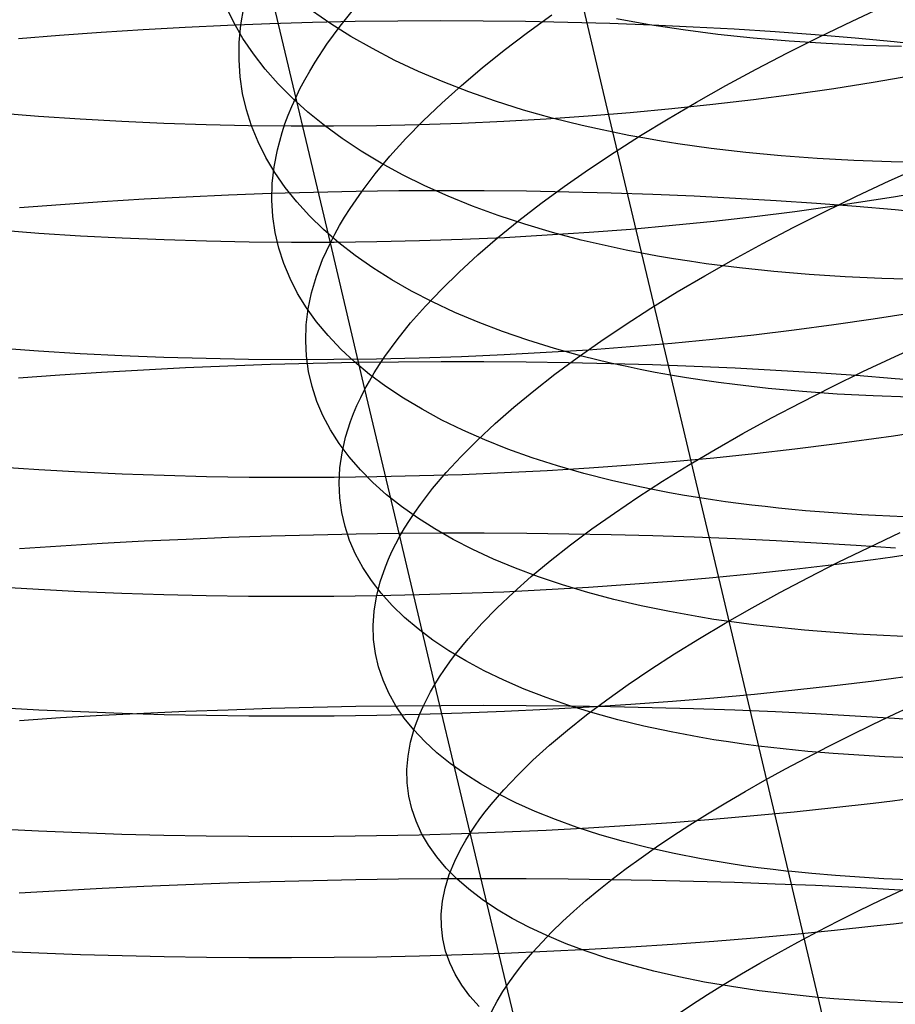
# Model space of a CAD drawing. Extents: x -383 to 1849, y -1185 to -529.
# Tile 556 of 656: x 408 to 418, y -997 to -986. Entities that reach past the tile are written whole.
import ezdxf

# ---------------------------------------------------------------- set-up
doc = ezdxf.new("R2010")
doc.units = 0
doc.layers.add('PREDEFINITO', color=7, linetype='CONTINUOUS')

msp = doc.modelspace()

# ---------------------------------------------------------------- linework, layer by layer
at = {"layer": 'PREDEFINITO'}
for p, q in [((411.589, -988.514, 487.848), (410.797, -985.177, 489.12)), ((414.769, -986.913, 503.57), (414.442, -985.535, 504.199)), ((410.476, -985.977, 495.097), (410.384, -985.79, 494.651)), ((410.558, -986.005, 490.867), (410.593, -985.802, 490.425)), ((411.702, -986.017, 486.789), (411.87, -985.807, 486.381)), ((417.602, -985.96, 479.38), (417.989, -985.78, 479.137)), ((411.593, -985.992, 499.628), (411.373, -985.84, 499.215)), ((413.861, -986.091, 483.059), (414.14, -985.889, 482.709)), ((415.075, -985.969, 504.775), (414.887, -985.934, 504.625)), ((408.948, -986.088, 673.793), (409.43, -986.057, 673.874)), ((409.43, -986.057, 673.874), (409.915, -986.03, 673.941)), ((409.915, -986.03, 673.941), (410.403, -986.007, 673.992)), ((410.403, -986.007, 673.992), (410.893, -985.988, 674.029)), ((410.582, -986.16, 495.541), (410.476, -985.977, 495.097)), ((410.539, -986.207, 491.312), (410.558, -986.005, 490.867)), ((410.893, -985.988, 674.029), (411.384, -985.974, 674.051)), ((411.384, -985.974, 674.051), (411.875, -985.963, 674.058)), ((411.55, -986.226, 487.203), (411.702, -986.017, 486.789)), ((411.826, -986.138, 500.035), (411.593, -985.992, 499.628)), ((411.875, -985.963, 674.058), (412.367, -985.956, 674.051)), ((412.367, -985.956, 674.051), (412.859, -985.954, 674.029)), ((412.859, -985.954, 674.029), (413.35, -985.956, 673.992)), ((413.35, -985.956, 673.992), (413.839, -985.961, 673.941)), ((413.839, -985.961, 673.941), (414.326, -985.971, 673.875)), ((414.326, -985.971, 673.875), (414.811, -985.985, 673.794)), ((414.811, -985.985, 673.794), (415.293, -986.003, 673.699)), ((415.266, -986.002, 504.923), (415.075, -985.969, 504.775)), ((415.655, -986.061, 505.211), (415.266, -986.002, 504.923)), ((415.293, -986.003, 673.699), (415.771, -986.025, 673.59)), ((416.054, -986.113, 505.487), (415.655, -986.061, 505.211)), ((415.771, -986.025, 673.59), (416.245, -986.051, 673.466)), ((416.245, -986.051, 673.466), (416.714, -986.081, 673.328)), ((417.225, -986.142, 479.636), (417.602, -985.96, 479.38)), ((407.994, -986.162, 673.586), (408.469, -986.123, 673.697)), ((408.469, -986.123, 673.697), (408.948, -986.088, 673.793)), ((410.703, -986.339, 495.984), (410.582, -986.16, 495.541)), ((412.073, -986.278, 500.436), (411.826, -986.138, 500.035)), ((413.594, -986.295, 483.417), (413.861, -986.091, 483.059)), ((416.462, -986.156, 505.752), (416.054, -986.113, 505.487)), ((416.878, -986.192, 506.006), (416.462, -986.156, 505.752)), ((416.714, -986.081, 673.328), (417.178, -986.116, 673.175)), ((416.856, -986.327, 479.904), (417.225, -986.142, 479.636)), ((417.178, -986.116, 673.175), (417.636, -986.154, 673.008)), ((417.636, -986.154, 673.008), (418.088, -986.197, 672.826)), ((410.536, -986.405, 491.759), (410.539, -986.207, 491.312)), ((411.414, -986.433, 487.623), (411.55, -986.226, 487.203)), ((412.332, -986.413, 500.83), (412.073, -986.278, 500.436)), ((417.302, -986.22, 506.248), (416.878, -986.192, 506.006)), ((417.734, -986.24, 506.478), (417.302, -986.22, 506.248)), ((418.173, -986.253, 506.696), (417.734, -986.24, 506.478)), ((418.088, -986.197, 672.826), (418.533, -986.243, 672.631)), ((410.838, -986.514, 496.424), (410.703, -986.339, 495.984)), ((413.34, -986.499, 483.784), (413.594, -986.295, 483.417)), ((416.497, -986.513, 480.184), (416.856, -986.327, 479.904)), ((410.549, -986.601, 492.208), (410.536, -986.405, 491.759)), ((410.988, -986.684, 496.862), (410.838, -986.514, 496.424)), ((411.351, -986.536, 487.835), (411.414, -986.433, 487.623)), ((412.604, -986.541, 501.217), (412.332, -986.413, 500.83)), ((413.099, -986.703, 484.16), (413.34, -986.499, 483.784)), ((416.148, -986.702, 480.476), (416.497, -986.513, 480.184)), ((410.578, -986.794, 492.657), (410.549, -986.601, 492.208)), ((411.293, -986.639, 488.048), (411.351, -986.536, 487.835)), ((412.888, -986.662, 501.597), (412.604, -986.541, 501.217)), ((418.068, -986.63, 643.81), (417.844, -986.668, 643.722)), ((418.29, -986.591, 643.901), (418.068, -986.63, 643.81)), ((411.151, -986.849, 497.296), (410.988, -986.684, 496.862)), ((411.19, -986.844, 488.478), (411.239, -986.742, 488.263)), ((411.239, -986.742, 488.263), (411.293, -986.639, 488.048)), ((412.872, -986.907, 484.543), (413.099, -986.703, 484.16)), ((413.185, -986.776, 501.968), (412.888, -986.662, 501.597)), ((415.81, -986.893, 480.778), (416.148, -986.702, 480.476)), ((417.391, -986.74, 643.557), (416.932, -986.807, 643.407)), ((417.844, -986.668, 643.722), (417.391, -986.74, 643.557)), ((410.622, -986.983, 493.108), (410.578, -986.794, 492.657)), ((411.144, -986.945, 488.695), (411.19, -986.844, 488.478)), ((411.329, -987.01, 497.727), (411.151, -986.849, 497.296)), ((413.494, -986.884, 502.331), (413.185, -986.776, 501.968)), ((416.932, -986.807, 643.407), (416.467, -986.868, 643.271)), ((411.103, -987.046, 488.913), (411.144, -986.945, 488.695)), ((412.659, -987.111, 484.934), (412.872, -986.907, 484.543)), ((413.815, -986.985, 502.685), (413.494, -986.884, 502.331)), ((415.099, -988.302, 502.969), (414.769, -986.913, 503.57)), ((415.482, -987.085, 481.092), (415.81, -986.893, 480.778)), ((415.997, -986.923, 643.15), (415.523, -986.973, 643.043)), ((416.467, -986.868, 643.271), (415.997, -986.923, 643.15)), ((408.226, -987.058, 643.162), (407.753, -987.02, 643.283)), ((408.704, -987.091, 643.055), (408.226, -987.058, 643.162)), ((410.681, -987.169, 493.558), (410.622, -986.983, 493.108)), ((411.066, -987.146, 489.132), (411.103, -987.046, 488.913)), ((411.52, -987.165, 498.153), (411.329, -987.01, 497.727)), ((414.147, -987.078, 503.03), (413.815, -986.985, 502.685)), ((414.562, -987.056, 642.873), (414.077, -987.09, 642.81)), ((414.318, -987.121, 503.198), (414.147, -987.078, 503.03)), ((415.044, -987.017, 642.951), (414.562, -987.056, 642.873)), ((415.523, -986.973, 643.043), (415.044, -987.017, 642.951)), ((415.165, -987.279, 481.415), (415.482, -987.085, 481.092)), ((409.185, -987.119, 642.962), (408.704, -987.091, 643.055)), ((409.67, -987.141, 642.883), (409.185, -987.119, 642.962)), ((410.157, -987.157, 642.818), (409.67, -987.141, 642.883)), ((410.646, -987.168, 642.768), (410.157, -987.157, 642.818)), ((411.136, -987.173, 642.731), (410.646, -987.168, 642.768)), ((410.756, -987.352, 494.008), (410.681, -987.169, 493.558)), ((411.033, -987.246, 489.352), (411.066, -987.146, 489.132)), ((411.627, -987.173, 642.709), (411.136, -987.173, 642.731)), ((411.725, -987.315, 498.575), (411.52, -987.165, 498.153)), ((412.119, -987.167, 642.7), (411.627, -987.173, 642.709)), ((412.61, -987.156, 642.706), (412.119, -987.167, 642.7)), ((412.46, -987.314, 485.331), (412.659, -987.111, 484.934)), ((413.1, -987.139, 642.727), (412.61, -987.156, 642.706)), ((413.59, -987.117, 642.761), (413.1, -987.139, 642.727)), ((414.077, -987.09, 642.81), (413.59, -987.117, 642.761)), ((414.492, -987.163, 503.364), (414.318, -987.121, 503.198)), ((414.668, -987.203, 503.527), (414.492, -987.163, 503.364)), ((410.979, -987.444, 489.794), (411.033, -987.246, 489.352)), ((414.847, -987.241, 503.688), (414.668, -987.203, 503.527)), ((415.029, -987.277, 503.846), (414.847, -987.241, 503.688)), ((414.86, -987.474, 481.749), (415.165, -987.279, 481.415)), ((415.214, -987.311, 504.001), (415.029, -987.277, 503.846)), ((415.402, -987.343, 504.153), (415.214, -987.311, 504.001)), ((410.845, -987.531, 494.458), (410.756, -987.352, 494.008)), ((411.943, -987.46, 498.991), (411.725, -987.315, 498.575)), ((412.276, -987.517, 485.736), (412.46, -987.314, 485.331)), ((415.592, -987.373, 504.303), (415.402, -987.343, 504.153)), ((415.979, -987.427, 504.593), (415.592, -987.373, 504.303)), ((410.95, -987.705, 494.906), (410.845, -987.531, 494.458)), ((410.942, -987.64, 490.24), (410.979, -987.444, 489.794)), ((412.174, -987.598, 499.402), (411.943, -987.46, 498.991)), ((412.107, -987.719, 486.147), (412.276, -987.517, 485.736)), ((414.566, -987.67, 482.092), (414.86, -987.474, 481.749)), ((416.377, -987.474, 504.873), (415.979, -987.427, 504.593)), ((416.784, -987.513, 505.14), (416.377, -987.474, 504.873)), ((417.199, -987.544, 505.396), (416.784, -987.513, 505.14)), ((410.92, -987.833, 490.688), (410.942, -987.64, 490.24)), ((412.419, -987.731, 499.806), (412.174, -987.598, 499.402)), ((417.622, -987.567, 505.641), (417.199, -987.544, 505.396)), ((418.053, -987.583, 505.873), (417.622, -987.567, 505.641)), ((418.031, -987.802, 478.771), (418.419, -987.627, 478.526)), ((418.491, -987.591, 506.093), (418.053, -987.583, 505.873)), ((411.069, -987.876, 495.352), (410.95, -987.705, 494.906)), ((411.954, -987.92, 486.564), (412.107, -987.719, 486.147)), ((412.676, -987.859, 500.204), (412.419, -987.731, 499.806)), ((414.285, -987.866, 482.444), (414.566, -987.67, 482.092)), ((410.915, -988.024, 491.138), (410.92, -987.833, 490.688)), ((411.202, -988.042, 495.796), (411.069, -987.876, 495.352)), ((412.946, -987.979, 500.595), (412.676, -987.859, 500.204)), ((414.016, -988.063, 482.806), (414.285, -987.866, 482.444)), ((417.653, -987.979, 479.028), (418.031, -987.802, 478.771)), ((409.442, -988.01, 674.458), (409.927, -987.985, 674.524)), ((409.927, -987.985, 674.524), (410.415, -987.963, 674.576)), ((410.415, -987.963, 674.576), (410.905, -987.945, 674.613)), ((410.905, -987.945, 674.613), (411.396, -987.931, 674.634)), ((411.396, -987.931, 674.634), (411.888, -987.921, 674.641)), ((411.816, -988.119, 486.987), (411.954, -987.92, 486.564)), ((411.888, -987.921, 674.641), (412.38, -987.914, 674.634)), ((412.38, -987.914, 674.634), (412.871, -987.911, 674.611)), ((412.871, -987.911, 674.611), (413.362, -987.913, 674.574)), ((413.229, -988.094, 500.978), (412.946, -987.979, 500.595)), ((413.362, -987.913, 674.574), (413.851, -987.917, 674.522)), ((413.851, -987.917, 674.522), (414.339, -987.926, 674.455)), ((414.339, -987.926, 674.455), (414.824, -987.939, 674.374)), ((414.824, -987.939, 674.374), (415.305, -987.955, 674.278)), ((415.305, -987.955, 674.278), (415.784, -987.975, 674.168)), ((415.784, -987.975, 674.168), (416.257, -987.999, 674.043)), ((417.283, -988.159, 479.297), (417.653, -987.979, 479.028)), ((418.078, -987.989, 644.391), (417.854, -988.025, 644.302)), ((418.301, -987.951, 644.483), (418.078, -987.989, 644.391)), ((408.005, -988.109, 674.169), (408.48, -988.073, 674.28)), ((408.48, -988.073, 674.28), (408.959, -988.039, 674.376)), ((408.959, -988.039, 674.376), (409.442, -988.01, 674.458)), ((410.926, -988.211, 491.59), (410.915, -988.024, 491.138)), ((411.349, -988.204, 496.237), (411.202, -988.042, 495.796)), ((413.524, -988.201, 501.353), (413.229, -988.094, 500.978)), ((413.76, -988.26, 483.176), (414.016, -988.063, 482.806)), ((416.257, -987.999, 674.043), (416.727, -988.026, 673.904)), ((416.727, -988.026, 673.904), (417.191, -988.058, 673.75)), ((417.401, -988.094, 644.136), (416.942, -988.158, 643.984)), ((417.191, -988.058, 673.75), (417.649, -988.093, 673.582)), ((417.854, -988.025, 644.302), (417.401, -988.094, 644.136)), ((417.649, -988.093, 673.582), (418.1, -988.132, 673.4)), ((410.953, -988.395, 492.043), (410.926, -988.211, 491.59)), ((411.511, -988.361, 496.675), (411.349, -988.204, 496.237)), ((411.694, -988.317, 487.415), (411.753, -988.218, 487.2)), ((411.753, -988.218, 487.2), (411.816, -988.119, 486.987)), ((413.831, -988.302, 501.719), (413.524, -988.201, 501.353)), ((416.477, -988.216, 643.847), (416.007, -988.269, 643.725)), ((416.942, -988.158, 643.984), (416.477, -988.216, 643.847)), ((416.924, -988.34, 479.579), (417.283, -988.159, 479.297)), ((418.1, -988.132, 673.4), (418.545, -988.175, 673.203)), ((411.639, -988.416, 487.631), (411.694, -988.317, 487.415)), ((413.517, -988.458, 483.554), (413.76, -988.26, 483.176)), ((414.15, -988.396, 502.077), (413.831, -988.302, 501.719)), ((415.532, -988.317, 643.617), (415.053, -988.36, 643.524)), ((415.431, -989.702, 502.395), (415.099, -988.302, 502.969)), ((416.007, -988.269, 643.725), (415.532, -988.317, 643.617)), ((408.23, -988.406, 643.731), (407.756, -988.37, 643.853)), ((408.709, -988.437, 643.624), (408.23, -988.406, 643.731)), ((409.19, -988.462, 643.53), (408.709, -988.437, 643.624)), ((410.995, -988.577, 492.496), (410.953, -988.395, 492.043)), ((411.687, -988.514, 497.109), (411.511, -988.361, 496.675)), ((411.589, -988.514, 487.848), (411.639, -988.416, 487.631)), ((414.086, -988.429, 643.381), (413.598, -988.456, 643.331)), ((414.571, -988.397, 643.445), (414.086, -988.429, 643.381)), ((414.481, -988.483, 502.424), (414.15, -988.396, 502.077)), ((415.053, -988.36, 643.524), (414.571, -988.397, 643.445)), ((416.574, -988.524, 479.871), (416.924, -988.34, 479.579)), ((409.675, -988.482, 643.451), (409.19, -988.462, 643.53)), ((410.162, -988.497, 643.386), (409.675, -988.482, 643.451)), ((410.652, -988.507, 643.335), (410.162, -988.497, 643.386)), ((411.142, -988.512, 643.299), (410.652, -988.507, 643.335)), ((411.634, -988.511, 643.277), (411.142, -988.512, 643.299)), ((411.543, -988.611, 488.067), (411.589, -988.514, 487.848)), ((411.987, -990.202, 487.27), (411.589, -988.514, 487.848)), ((412.126, -988.505, 643.269), (411.634, -988.511, 643.277)), ((411.876, -988.661, 497.539), (411.687, -988.514, 497.109)), ((412.618, -988.494, 643.275), (412.126, -988.505, 643.269)), ((413.108, -988.478, 643.296), (412.618, -988.494, 643.275)), ((413.598, -988.456, 643.331), (413.108, -988.478, 643.296)), ((413.288, -988.655, 483.94), (413.517, -988.458, 483.554)), ((414.651, -988.524, 502.594), (414.481, -988.483, 502.424)), ((414.824, -988.563, 502.762), (414.651, -988.524, 502.594)), ((416.235, -988.708, 480.175), (416.574, -988.524, 479.871)), ((411.052, -988.754, 492.95), (410.995, -988.577, 492.496)), ((411.5, -988.708, 488.286), (411.543, -988.611, 488.067)), ((412.079, -988.803, 497.964), (411.876, -988.661, 497.539)), ((413.073, -988.852, 484.334), (413.288, -988.655, 483.94)), ((415, -988.6, 502.926), (414.824, -988.563, 502.762)), ((415.178, -988.635, 503.089), (415, -988.6, 502.926)), ((415.359, -988.668, 503.248), (415.178, -988.635, 503.089)), ((415.543, -988.699, 503.404), (415.359, -988.668, 503.248)), ((411.124, -988.928, 493.404), (411.052, -988.754, 492.95)), ((411.462, -988.804, 488.507), (411.5, -988.708, 488.286)), ((415.73, -988.728, 503.558), (415.543, -988.699, 503.404)), ((415.92, -988.756, 503.709), (415.73, -988.728, 503.558)), ((415.906, -988.895, 480.49), (416.235, -988.708, 480.175)), ((416.306, -988.804, 504.002), (415.92, -988.756, 503.709)), ((411.373, -989.09, 489.174), (411.429, -988.9, 488.728)), ((411.429, -988.9, 488.728), (411.462, -988.804, 488.507)), ((412.296, -988.94, 498.384), (412.079, -988.803, 497.964)), ((412.872, -989.048, 484.735), (413.073, -988.852, 484.334)), ((415.588, -989.082, 480.815), (415.906, -988.895, 480.49)), ((416.702, -988.846, 504.284), (416.306, -988.804, 504.002)), ((417.108, -988.88, 504.554), (416.702, -988.846, 504.284)), ((417.522, -988.906, 504.813), (417.108, -988.88, 504.554)), ((411.212, -989.099, 493.856), (411.124, -988.928, 493.404)), ((412.525, -989.072, 498.798), (412.296, -988.94, 498.384)), ((417.944, -988.925, 505.059), (417.522, -988.906, 504.813)), ((418.373, -988.937, 505.294), (417.944, -988.925, 505.059)), ((411.314, -989.265, 494.308), (411.212, -989.099, 493.856)), ((411.334, -989.277, 489.623), (411.373, -989.09, 489.174)), ((412.768, -989.197, 499.206), (412.525, -989.072, 498.798)), ((412.685, -989.244, 485.143), (412.872, -989.048, 484.735)), ((415.282, -989.27, 481.151), (415.588, -989.082, 480.815)), ((413.023, -989.317, 499.608), (412.768, -989.197, 499.206)), ((411.311, -989.462, 490.075), (411.334, -989.277, 489.623)), ((411.431, -989.427, 494.757), (411.314, -989.265, 494.308)), ((412.514, -989.438, 485.557), (412.685, -989.244, 485.143)), ((413.292, -989.43, 500.002), (413.023, -989.317, 499.608)), ((414.987, -989.46, 481.496), (415.282, -989.27, 481.151)), ((418.291, -989.326, 645.03), (418.069, -989.362, 644.936)), ((411.305, -989.644, 490.528), (411.311, -989.462, 490.075)), ((411.563, -989.585, 495.204), (411.431, -989.427, 494.757)), ((412.358, -989.632, 485.977), (412.514, -989.438, 485.557)), ((413.573, -989.538, 500.388), (413.292, -989.43, 500.002)), ((414.705, -989.649, 481.85), (414.987, -989.46, 481.496)), ((417.392, -989.462, 644.68), (416.933, -989.522, 644.527)), ((417.845, -989.396, 644.847), (417.392, -989.462, 644.68)), ((418.069, -989.362, 644.936), (417.845, -989.396, 644.847)), ((413.866, -989.638, 500.766), (413.573, -989.538, 500.388)), ((416.468, -989.578, 644.389), (415.998, -989.629, 644.266)), ((416.933, -989.522, 644.527), (416.468, -989.578, 644.389)), ((411.314, -989.823, 490.984), (411.305, -989.644, 490.528)), ((411.709, -989.739, 495.649), (411.563, -989.585, 495.204)), ((412.218, -989.824, 486.403), (412.358, -989.632, 485.977)), ((414.171, -989.733, 501.135), (413.866, -989.638, 500.766)), ((414.435, -989.84, 482.214), (414.705, -989.649, 481.85)), ((415.524, -989.674, 644.157), (415.045, -989.715, 644.063)), ((415.998, -989.629, 644.266), (415.524, -989.674, 644.157)), ((418.099, -989.824, 478.463), (418.479, -989.652, 478.203)), ((408.227, -989.764, 644.272), (407.753, -989.731, 644.394)), ((408.705, -989.793, 644.164), (408.227, -989.764, 644.272)), ((409.186, -989.817, 644.07), (408.705, -989.793, 644.164)), ((411.868, -989.888, 496.09), (411.709, -989.739, 495.649)), ((413.591, -989.807, 643.869), (413.101, -989.828, 643.834)), ((414.078, -989.781, 643.919), (413.591, -989.807, 643.869)), ((414.563, -989.751, 643.984), (414.078, -989.781, 643.919)), ((414.489, -989.82, 501.496), (414.171, -989.733, 501.135)), ((415.045, -989.715, 644.063), (414.563, -989.751, 643.984)), ((415.766, -991.112, 501.849), (415.431, -989.702, 502.395)), ((409.671, -989.835, 643.99), (409.186, -989.817, 644.07)), ((410.157, -989.849, 643.925), (409.671, -989.835, 643.99)), ((410.646, -989.858, 643.874), (410.157, -989.849, 643.925)), ((410.408, -989.933, 675.115), (410.898, -989.915, 675.152)), ((411.137, -989.862, 643.837), (410.646, -989.858, 643.874)), ((410.898, -989.915, 675.152), (411.39, -989.902, 675.174)), ((411.628, -989.861, 643.815), (411.137, -989.862, 643.837)), ((411.338, -989.999, 491.44), (411.314, -989.823, 490.984)), ((411.39, -989.902, 675.174), (411.882, -989.892, 675.182)), ((412.119, -989.855, 643.807), (411.628, -989.861, 643.815)), ((412.042, -990.032, 496.527), (411.868, -989.888, 496.09)), ((411.882, -989.892, 675.182), (412.374, -989.885, 675.174)), ((412.094, -990.014, 486.834), (412.154, -989.919, 486.618)), ((412.611, -989.844, 643.813), (412.119, -989.855, 643.807)), ((412.154, -989.919, 486.618), (412.218, -989.824, 486.403)), ((412.374, -989.885, 675.174), (412.866, -989.882, 675.152)), ((413.101, -989.828, 643.834), (412.611, -989.844, 643.813)), ((412.866, -989.882, 675.152), (413.357, -989.882, 675.115)), ((413.357, -989.882, 675.115), (413.847, -989.886, 675.063)), ((413.847, -989.886, 675.063), (414.335, -989.893, 674.996)), ((414.178, -990.03, 482.586), (414.435, -989.84, 482.214)), ((414.335, -989.893, 674.996), (414.82, -989.904, 674.915)), ((414.818, -989.901, 501.846), (414.489, -989.82, 501.496)), ((414.987, -989.938, 502.018), (414.818, -989.901, 501.846)), ((414.82, -989.904, 674.915), (415.302, -989.918, 674.819)), ((415.302, -989.918, 674.819), (415.781, -989.936, 674.709)), ((417.728, -989.999, 478.734), (418.099, -989.824, 478.463)), ((408.472, -990.036, 674.817), (408.951, -990.005, 674.914)), ((408.951, -990.005, 674.914), (409.434, -989.978, 674.996)), ((409.434, -989.978, 674.996), (409.92, -989.953, 675.063)), ((409.92, -989.953, 675.063), (410.408, -989.933, 675.115)), ((411.378, -990.172, 491.898), (411.338, -989.999, 491.44)), ((412.039, -990.108, 487.052), (412.094, -990.014, 486.834)), ((412.23, -990.171, 496.96), (412.042, -990.032, 496.527)), ((413.934, -990.22, 482.966), (414.178, -990.03, 482.586)), ((415.159, -989.974, 502.187), (414.987, -989.938, 502.018)), ((415.333, -990.008, 502.353), (415.159, -989.974, 502.187)), ((415.511, -990.04, 502.517), (415.333, -990.008, 502.353)), ((415.781, -989.936, 674.709), (416.255, -989.957, 674.584)), ((416.255, -989.957, 674.584), (416.725, -989.982, 674.444)), ((416.725, -989.982, 674.444), (417.189, -990.01, 674.29)), ((417.189, -990.01, 674.29), (417.648, -990.042, 674.122)), ((417.367, -990.176, 479.018), (417.728, -989.999, 478.734)), ((407.996, -990.071, 674.705), (408.472, -990.036, 674.817)), ((411.987, -990.202, 487.27), (412.039, -990.108, 487.052)), ((415.692, -990.07, 502.677), (415.511, -990.04, 502.517)), ((415.875, -990.098, 502.835), (415.692, -990.07, 502.677)), ((416.061, -990.125, 502.99), (415.875, -990.098, 502.835)), ((416.249, -990.149, 503.143), (416.061, -990.125, 502.99)), ((417.648, -990.042, 674.122), (418.1, -990.077, 673.939)), ((418.1, -990.077, 673.939), (418.545, -990.116, 673.742)), ((411.434, -990.342, 492.355), (411.378, -990.172, 491.898)), ((411.94, -990.296, 487.49), (411.987, -990.202, 487.27)), ((412.391, -991.894, 486.706), (411.987, -990.202, 487.27)), ((412.431, -990.305, 497.388), (412.23, -990.171, 496.96)), ((413.703, -990.41, 483.355), (413.934, -990.22, 482.966)), ((416.634, -990.193, 503.439), (416.249, -990.149, 503.143)), ((417.029, -990.229, 503.723), (416.634, -990.193, 503.439)), ((417.015, -990.354, 479.313), (417.367, -990.176, 479.018)), ((417.432, -990.258, 503.996), (417.029, -990.229, 503.723)), ((417.845, -990.28, 504.257), (417.432, -990.258, 503.996)), ((411.504, -990.507, 492.812), (411.434, -990.342, 492.355)), ((411.896, -990.389, 487.711), (411.94, -990.296, 487.49)), ((412.646, -990.434, 497.811), (412.431, -990.305, 497.388)), ((416.674, -990.533, 479.619), (417.015, -990.354, 479.313)), ((418.265, -990.294, 504.506), (417.845, -990.28, 504.257)), ((411.822, -990.573, 488.157), (411.857, -990.481, 487.933)), ((411.857, -990.481, 487.933), (411.896, -990.389, 487.711)), ((412.874, -990.558, 498.228), (412.646, -990.434, 497.811)), ((413.487, -990.599, 483.751), (413.703, -990.41, 483.355)), ((411.59, -990.669, 493.269), (411.504, -990.507, 492.812)), ((411.765, -990.754, 488.605), (411.822, -990.573, 488.157)), ((413.115, -990.675, 498.639), (412.874, -990.558, 498.228)), ((413.285, -990.788, 484.154), (413.487, -990.599, 483.751)), ((416.343, -990.714, 479.937), (416.674, -990.533, 479.619)), ((411.69, -990.828, 493.724), (411.59, -990.669, 493.269)), ((413.369, -990.787, 499.043), (413.115, -990.675, 498.639)), ((416.024, -990.896, 480.264), (416.343, -990.714, 479.937)), ((418.3, -990.708, 645.557), (418.078, -990.742, 645.463)), ((411.805, -990.982, 494.177), (411.69, -990.828, 493.724)), ((411.724, -990.934, 489.057), (411.765, -990.754, 488.605)), ((413.097, -990.976, 484.564), (413.285, -990.788, 484.154)), ((413.636, -990.893, 499.439), (413.369, -990.787, 499.043)), ((417.854, -990.775, 645.373), (417.401, -990.837, 645.204)), ((418.078, -990.742, 645.463), (417.854, -990.775, 645.373)), ((411.699, -991.11, 489.512), (411.724, -990.934, 489.057)), ((413.915, -990.993, 499.828), (413.636, -990.893, 499.439)), ((415.715, -991.078, 480.602), (416.024, -990.896, 480.264)), ((416.942, -990.894, 645.05), (416.477, -990.947, 644.911)), ((417.401, -990.837, 645.204), (416.942, -990.894, 645.05)), ((411.935, -991.132, 494.628), (411.805, -990.982, 494.177)), ((412.925, -991.163, 484.981), (413.097, -990.976, 484.564)), ((414.207, -991.087, 500.209), (413.915, -990.993, 499.828)), ((415.532, -991.039, 644.678), (415.053, -991.078, 644.583)), ((416.007, -990.995, 644.787), (415.532, -991.039, 644.678)), ((416.477, -990.947, 644.911), (416.007, -990.995, 644.787)), ((408.23, -991.132, 644.788), (407.756, -991.101, 644.911)), ((408.708, -991.159, 644.68), (408.23, -991.132, 644.788)), ((409.19, -991.18, 644.585), (408.708, -991.159, 644.68)), ((411.69, -991.284, 489.969), (411.699, -991.11, 489.512)), ((412.078, -991.277, 495.076), (411.935, -991.132, 494.628)), ((412.767, -991.348, 485.404), (412.925, -991.163, 484.981)), ((413.598, -991.166, 644.387), (413.108, -991.187, 644.351)), ((414.086, -991.142, 644.438), (413.598, -991.166, 644.387)), ((414.571, -991.112, 644.503), (414.086, -991.142, 644.438)), ((414.511, -991.174, 500.581), (414.207, -991.087, 500.209)), ((415.053, -991.078, 644.583), (414.571, -991.112, 644.503)), ((415.419, -991.262, 480.95), (415.715, -991.078, 480.602)), ((416.103, -992.532, 501.33), (415.766, -991.112, 501.849)), ((409.675, -991.198, 644.506), (409.19, -991.18, 644.585)), ((410.162, -991.21, 644.44), (409.675, -991.198, 644.506)), ((410.652, -991.218, 644.389), (410.162, -991.21, 644.44)), ((411.142, -991.221, 644.352), (410.652, -991.218, 644.389)), ((411.634, -991.219, 644.33), (411.142, -991.221, 644.352)), ((412.126, -991.213, 644.323), (411.634, -991.219, 644.33)), ((412.236, -991.418, 495.521), (412.078, -991.277, 495.076)), ((412.617, -991.202, 644.329), (412.126, -991.213, 644.323)), ((413.108, -991.187, 644.351), (412.617, -991.202, 644.329)), ((414.828, -991.255, 500.944), (414.511, -991.174, 500.581)), ((415.156, -991.328, 501.297), (414.828, -991.255, 500.944)), ((415.134, -991.445, 481.307), (415.419, -991.262, 480.95)), ((411.697, -991.454, 490.427), (411.69, -991.284, 489.969)), ((412.626, -991.532, 485.832), (412.767, -991.348, 485.404)), ((415.324, -991.363, 501.47), (415.156, -991.328, 501.297)), ((415.496, -991.395, 501.64), (415.324, -991.363, 501.47)), ((415.67, -991.426, 501.807), (415.496, -991.395, 501.64)), ((411.72, -991.622, 490.887), (411.697, -991.454, 490.427)), ((412.408, -991.554, 495.962), (412.236, -991.418, 495.521)), ((414.862, -991.629, 481.673), (415.134, -991.445, 481.307)), ((415.847, -991.455, 501.972), (415.67, -991.426, 501.807)), ((411.758, -991.786, 491.347), (411.72, -991.622, 490.887)), ((412.594, -991.686, 496.398), (412.408, -991.554, 495.962)), ((412.5, -991.714, 486.266), (412.561, -991.623, 486.049)), ((412.561, -991.623, 486.049), (412.626, -991.532, 485.832)), ((412.444, -991.805, 486.485), (412.5, -991.714, 486.266)), ((412.793, -991.812, 496.83), (412.594, -991.686, 496.398)), ((414.603, -991.812, 482.048), (414.862, -991.629, 481.673)), ((411.811, -991.947, 491.808), (411.758, -991.786, 491.347)), ((412.391, -991.894, 486.706), (412.444, -991.805, 486.485)), ((413.006, -991.933, 497.257), (412.793, -991.812, 496.83)), ((414.357, -991.996, 482.431), (414.603, -991.812, 482.048)), ((408.96, -991.977, 675.424), (409.442, -991.951, 675.506)), ((409.442, -991.951, 675.506), (409.928, -991.929, 675.574)), ((409.928, -991.929, 675.574), (410.416, -991.909, 675.626)), ((410.416, -991.909, 675.626), (410.905, -991.892, 675.663)), ((410.905, -991.892, 675.663), (411.396, -991.879, 675.686)), ((411.396, -991.879, 675.686), (411.888, -991.869, 675.693)), ((411.88, -992.104, 492.268), (411.811, -991.947, 491.808)), ((411.888, -991.869, 675.693), (412.38, -991.862, 675.685)), ((412.343, -991.984, 486.927), (412.391, -991.894, 486.706)), ((412.38, -991.862, 675.685), (412.872, -991.859, 675.663)), ((412.793, -993.603, 486.195), (412.391, -991.894, 486.706)), ((412.872, -991.859, 675.663), (413.363, -991.858, 675.626)), ((413.232, -992.049, 497.677), (413.006, -991.933, 497.257)), ((413.363, -991.858, 675.626), (413.852, -991.861, 675.574)), ((413.852, -991.861, 675.574), (414.339, -991.867, 675.507)), ((414.339, -991.867, 675.507), (414.824, -991.877, 675.425)), ((414.824, -991.877, 675.425), (415.306, -991.889, 675.329)), ((415.306, -991.889, 675.329), (415.784, -991.905, 675.218)), ((415.784, -991.905, 675.218), (416.258, -991.924, 675.092)), ((416.258, -991.924, 675.092), (416.727, -991.946, 674.952)), ((416.727, -991.946, 674.952), (417.191, -991.971, 674.797)), ((417.796, -992.025, 478.488), (418.158, -991.853, 478.203)), ((408.006, -992.039, 675.213), (408.481, -992.007, 675.326)), ((408.481, -992.007, 675.326), (408.96, -991.977, 675.424)), ((412.259, -992.161, 487.373), (412.299, -992.073, 487.15)), ((412.299, -992.073, 487.15), (412.343, -991.984, 486.927)), ((413.471, -992.16, 498.092), (413.232, -992.049, 497.677)), ((414.124, -992.179, 482.822), (414.357, -991.996, 482.431)), ((417.191, -991.971, 674.797), (417.649, -992, 674.628)), ((417.443, -992.197, 478.785), (417.796, -992.025, 478.488)), ((417.649, -992, 674.628), (418.101, -992.031, 674.444)), ((411.963, -992.258, 492.727), (411.88, -992.104, 492.268)), ((412.223, -992.248, 487.598), (412.259, -992.161, 487.373)), ((413.723, -992.264, 498.499), (413.471, -992.16, 498.092)), ((413.905, -992.361, 483.221), (414.124, -992.179, 482.822)), ((417.845, -992.167, 645.863), (417.392, -992.226, 645.693)), ((418.069, -992.136, 645.954), (417.845, -992.167, 645.863)), ((418.291, -992.104, 646.048), (418.069, -992.136, 645.954)), ((412.062, -992.408, 493.185), (411.963, -992.258, 492.727)), ((412.164, -992.422, 488.05), (412.223, -992.248, 487.598)), ((413.988, -992.363, 498.9), (413.723, -992.264, 498.499)), ((416.933, -992.28, 645.538), (416.468, -992.33, 645.399)), ((417.392, -992.226, 645.693), (416.933, -992.28, 645.538)), ((417.101, -992.371, 479.093), (417.443, -992.197, 478.785)), ((412.175, -992.553, 493.641), (412.062, -992.408, 493.185)), ((413.701, -992.543, 483.627), (413.905, -992.361, 483.221)), ((414.265, -992.456, 499.292), (413.988, -992.363, 498.9)), ((415.524, -992.417, 645.163), (415.045, -992.454, 645.068)), ((415.998, -992.376, 645.273), (415.524, -992.417, 645.163)), ((416.468, -992.33, 645.399), (415.998, -992.376, 645.273)), ((416.77, -992.546, 479.412), (417.101, -992.371, 479.093)), ((408.227, -992.512, 645.274), (407.753, -992.483, 645.398)), ((408.705, -992.536, 645.165), (408.227, -992.512, 645.274)), ((412.121, -992.593, 488.505), (412.164, -992.422, 488.05)), ((414.078, -992.515, 644.922), (413.59, -992.539, 644.871)), ((414.563, -992.487, 644.987), (414.078, -992.515, 644.922)), ((414.555, -992.543, 499.676), (414.265, -992.456, 499.292)), ((415.045, -992.454, 645.068), (414.563, -992.487, 644.987)), ((409.186, -992.556, 645.07), (408.705, -992.536, 645.165)), ((409.67, -992.572, 644.99), (409.186, -992.556, 645.07)), ((410.157, -992.583, 644.924), (409.67, -992.572, 644.99)), ((410.646, -992.59, 644.873), (410.157, -992.583, 644.924)), ((411.137, -992.592, 644.836), (410.646, -992.59, 644.873)), ((411.628, -992.59, 644.814), (411.137, -992.592, 644.836)), ((412.119, -992.584, 644.806), (411.628, -992.59, 644.814)), ((412.094, -992.761, 488.963), (412.121, -992.593, 488.505)), ((412.611, -992.573, 644.813), (412.119, -992.584, 644.806)), ((412.302, -992.695, 494.095), (412.175, -992.553, 493.641)), ((413.101, -992.558, 644.834), (412.611, -992.573, 644.813)), ((413.59, -992.539, 644.871), (413.101, -992.558, 644.834)), ((413.511, -992.723, 484.04), (413.701, -992.543, 483.627)), ((414.857, -992.624, 500.051), (414.555, -992.543, 499.676)), ((415.171, -992.698, 500.417), (414.857, -992.624, 500.051)), ((416.442, -993.963, 500.839), (416.103, -992.532, 501.33)), ((416.449, -992.721, 479.742), (416.77, -992.546, 479.412)), ((412.444, -992.832, 494.546), (412.302, -992.695, 494.095)), ((413.336, -992.903, 484.459), (413.511, -992.723, 484.04)), ((415.497, -992.765, 500.774), (415.171, -992.698, 500.417)), ((416.14, -992.898, 480.081), (416.449, -992.721, 479.742)), ((412.083, -992.926, 489.423), (412.094, -992.761, 488.963)), ((412.6, -992.965, 494.994), (412.444, -992.832, 494.546)), ((415.665, -992.796, 500.948), (415.497, -992.765, 500.774)), ((415.835, -992.826, 501.119), (415.665, -992.796, 500.948)), ((416.009, -992.854, 501.288), (415.835, -992.826, 501.119)), ((416.185, -992.88, 501.455), (416.009, -992.854, 501.288)), ((412.088, -993.088, 489.885), (412.083, -992.926, 489.423)), ((412.77, -993.093, 495.437), (412.6, -992.965, 494.994)), ((413.176, -993.08, 484.885), (413.336, -992.903, 484.459)), ((415.842, -993.074, 480.431), (416.14, -992.898, 480.081)), ((412.109, -993.248, 490.348), (412.088, -993.088, 489.885)), ((412.954, -993.216, 495.877), (412.77, -993.093, 495.437)), ((413.032, -993.257, 485.316), (413.176, -993.08, 484.885)), ((415.556, -993.251, 480.79), (415.842, -993.074, 480.431)), ((412.145, -993.403, 490.811), (412.109, -993.248, 490.348)), ((413.152, -993.334, 496.311), (412.954, -993.216, 495.877)), ((412.967, -993.344, 485.534), (413.032, -993.257, 485.316)), ((415.283, -993.428, 481.158), (415.556, -993.251, 480.79)), ((412.197, -993.556, 491.275), (412.145, -993.403, 490.811)), ((412.847, -993.517, 485.974), (412.905, -993.431, 485.753)), ((412.905, -993.431, 485.753), (412.967, -993.344, 485.534)), ((413.363, -993.447, 496.74), (413.152, -993.334, 496.311)), ((415.023, -993.604, 481.535), (415.283, -993.428, 481.158)), ((412.793, -993.603, 486.195), (412.847, -993.517, 485.974)), ((413.587, -993.555, 497.164), (413.363, -993.447, 496.74)), ((418.078, -993.536, 646.425), (417.854, -993.565, 646.334)), ((418.301, -993.505, 646.52), (418.078, -993.536, 646.425)), ((412.263, -993.705, 491.739), (412.197, -993.556, 491.275)), ((412.744, -993.689, 486.418), (412.793, -993.603, 486.195)), ((413.612, -997.037, 485.238), (412.793, -993.603, 486.195)), ((413.824, -993.658, 497.581), (413.587, -993.555, 497.164)), ((414.075, -993.755, 497.991), (413.824, -993.658, 497.581)), ((414.775, -993.781, 481.921), (415.023, -993.604, 481.535)), ((417.401, -993.62, 646.163), (416.942, -993.672, 646.007)), ((417.854, -993.565, 646.334), (417.401, -993.62, 646.163)), ((412.345, -993.85, 492.201), (412.263, -993.705, 491.739)), ((412.658, -993.858, 486.867), (412.699, -993.773, 486.642)), ((412.699, -993.773, 486.642), (412.744, -993.689, 486.418)), ((414.338, -993.847, 498.394), (414.075, -993.755, 497.991)), ((416.007, -993.762, 645.74), (415.532, -993.801, 645.629)), ((416.477, -993.719, 645.866), (416.007, -993.762, 645.74)), ((416.942, -993.672, 646.007), (416.477, -993.719, 645.866)), ((408.23, -993.899, 645.736), (407.756, -993.873, 645.86)), ((410.413, -993.895, 676.097), (410.902, -993.879, 676.135)), ((410.902, -993.879, 676.135), (411.392, -993.866, 676.158)), ((411.392, -993.866, 676.158), (411.884, -993.856, 676.166)), ((411.884, -993.856, 676.166), (412.375, -993.849, 676.159)), ((412.441, -993.991, 492.663), (412.345, -993.85, 492.201)), ((412.375, -993.849, 676.159), (412.866, -993.845, 676.137)), ((412.621, -993.941, 487.093), (412.658, -993.858, 486.867)), ((412.866, -993.845, 676.137), (413.356, -993.844, 676.1)), ((413.356, -993.844, 676.1), (413.845, -993.846, 676.048)), ((413.845, -993.846, 676.048), (414.332, -993.85, 675.981)), ((414.571, -993.867, 645.452), (414.085, -993.894, 645.385)), ((414.332, -993.85, 675.981), (414.816, -993.858, 675.9)), ((414.614, -993.932, 498.788), (414.338, -993.847, 498.394)), ((414.541, -993.956, 482.314), (414.775, -993.781, 481.921)), ((415.053, -993.836, 645.533), (414.571, -993.867, 645.452)), ((414.816, -993.858, 675.9), (415.298, -993.868, 675.803)), ((415.532, -993.801, 645.629), (415.053, -993.836, 645.533)), ((415.298, -993.868, 675.803), (415.775, -993.882, 675.692)), ((415.775, -993.882, 675.692), (416.249, -993.898, 675.566)), ((408.005, -994.018, 675.68), (408.48, -993.987, 675.794)), ((408.708, -993.921, 645.626), (408.23, -993.899, 645.736)), ((408.48, -993.987, 675.794), (408.958, -993.96, 675.892)), ((409.19, -993.939, 645.531), (408.708, -993.921, 645.626)), ((408.958, -993.96, 675.892), (409.44, -993.935, 675.976)), ((409.675, -993.953, 645.451), (409.19, -993.939, 645.531)), ((409.44, -993.935, 675.976), (409.925, -993.914, 676.044)), ((410.162, -993.963, 645.385), (409.675, -993.953, 645.451)), ((409.925, -993.914, 676.044), (410.413, -993.895, 676.097)), ((410.651, -993.969, 645.334), (410.162, -993.963, 645.385)), ((411.142, -993.97, 645.297), (410.651, -993.969, 645.334)), ((411.634, -993.968, 645.275), (411.142, -993.97, 645.297)), ((412.125, -993.961, 645.268), (411.634, -993.968, 645.275)), ((412.617, -993.951, 645.275), (412.125, -993.961, 645.268)), ((412.552, -994.129, 493.122), (412.441, -993.991, 492.663)), ((412.559, -994.106, 487.548), (412.621, -993.941, 487.093)), ((413.108, -993.936, 645.297), (412.617, -993.951, 645.275)), ((413.598, -993.917, 645.334), (413.108, -993.936, 645.297)), ((414.085, -993.894, 645.385), (413.598, -993.917, 645.334)), ((414.321, -994.131, 482.715), (414.541, -993.956, 482.314)), ((414.902, -994.012, 499.175), (414.614, -993.932, 498.788)), ((416.249, -993.898, 675.566), (416.718, -993.917, 675.425)), ((416.783, -995.401, 500.375), (416.442, -993.963, 500.839)), ((416.718, -993.917, 675.425), (417.181, -993.94, 675.27)), ((417.181, -993.94, 675.27), (417.639, -993.965, 675.1)), ((417.639, -993.965, 675.1), (418.09, -993.993, 674.916)), ((418.09, -993.993, 674.916), (418.535, -994.024, 674.716)), ((412.514, -994.269, 488.006), (412.559, -994.106, 487.548)), ((415.203, -994.085, 499.553), (414.902, -994.012, 499.175)), ((415.516, -994.152, 499.921), (415.203, -994.085, 499.553)), ((412.678, -994.262, 493.58), (412.552, -994.129, 493.122)), ((414.116, -994.305, 483.124), (414.321, -994.131, 482.715)), ((415.84, -994.213, 500.279), (415.516, -994.152, 499.921)), ((416.007, -994.241, 500.455), (415.84, -994.213, 500.279)), ((412.485, -994.429, 488.466), (412.514, -994.269, 488.006)), ((412.817, -994.391, 494.034), (412.678, -994.262, 493.58)), ((413.924, -994.478, 483.539), (414.116, -994.305, 483.124)), ((416.177, -994.267, 500.628), (416.007, -994.241, 500.455)), ((416.35, -994.292, 500.798), (416.177, -994.267, 500.628)), ((416.525, -994.315, 500.965), (416.35, -994.292, 500.798)), ((412.472, -994.585, 488.929), (412.485, -994.429, 488.466)), ((412.971, -994.515, 494.485), (412.817, -994.391, 494.034)), ((413.139, -994.635, 494.932), (412.971, -994.515, 494.485)), ((413.748, -994.65, 483.961), (413.924, -994.478, 483.539)), ((412.475, -994.739, 489.394), (412.472, -994.585, 488.929)), ((413.321, -994.751, 495.375), (413.139, -994.635, 494.932)), ((413.587, -994.82, 484.389), (413.748, -994.65, 483.961)), ((412.493, -994.89, 489.859), (412.475, -994.739, 489.394)), ((413.517, -994.861, 495.813), (413.321, -994.751, 495.375)), ((412.527, -995.037, 490.326), (412.493, -994.89, 489.859)), ((413.442, -994.988, 484.823), (413.587, -994.82, 484.389)), ((413.725, -994.967, 496.245), (413.517, -994.861, 495.813)), ((413.375, -995.071, 485.042), (413.442, -994.988, 484.823)), ((413.948, -995.067, 496.672), (413.725, -994.967, 496.245)), ((417.392, -995.027, 646.597), (416.933, -995.075, 646.44)), ((417.845, -994.975, 646.769), (417.392, -995.027, 646.597)), ((418.069, -994.948, 646.861), (417.845, -994.975, 646.769)), ((418.291, -994.919, 646.957), (418.069, -994.948, 646.861)), ((412.577, -995.181, 490.792), (412.527, -995.037, 490.326)), ((413.312, -995.154, 485.262), (413.375, -995.071, 485.042)), ((414.183, -995.162, 497.092), (413.948, -995.067, 496.672)), ((416.468, -995.12, 646.298), (415.998, -995.161, 646.171)), ((416.933, -995.075, 646.44), (416.468, -995.12, 646.298)), ((412.641, -995.321, 491.258), (412.577, -995.181, 490.792)), ((413.2, -995.318, 485.707), (413.254, -995.236, 485.484)), ((413.254, -995.236, 485.484), (413.312, -995.154, 485.262)), ((414.432, -995.252, 497.506), (414.183, -995.162, 497.092)), ((414.693, -995.336, 497.911), (414.432, -995.252, 497.506)), ((415.045, -995.231, 645.963), (414.563, -995.26, 645.881)), ((415.524, -995.198, 646.059), (415.045, -995.231, 645.963)), ((415.998, -995.161, 646.171), (415.524, -995.198, 646.059)), ((408.227, -995.296, 646.167), (407.753, -995.273, 646.292)), ((408.705, -995.316, 646.057), (408.227, -995.296, 646.167)), ((409.186, -995.333, 645.961), (408.705, -995.316, 646.057)), ((409.671, -995.345, 645.881), (409.186, -995.333, 645.961)), ((410.158, -995.354, 645.814), (409.671, -995.345, 645.881)), ((410.646, -995.358, 645.763), (410.158, -995.354, 645.814)), ((411.137, -995.359, 645.726), (410.646, -995.358, 645.763)), ((411.628, -995.356, 645.703), (411.137, -995.359, 645.726)), ((412.119, -995.35, 645.696), (411.628, -995.356, 645.703)), ((412.611, -995.34, 645.703), (412.119, -995.35, 645.696)), ((413.101, -995.325, 645.725), (412.611, -995.34, 645.703)), ((412.721, -995.458, 491.724), (412.641, -995.321, 491.258)), ((413.591, -995.307, 645.762), (413.101, -995.325, 645.725)), ((413.149, -995.399, 485.931), (413.2, -995.318, 485.707)), ((414.078, -995.286, 645.814), (413.591, -995.307, 645.762)), ((414.563, -995.26, 645.881), (414.078, -995.286, 645.814)), ((414.967, -995.414, 498.309), (414.693, -995.336, 497.911)), ((412.815, -995.591, 492.187), (412.721, -995.458, 491.724)), ((413.061, -995.56, 486.383), (413.103, -995.48, 486.156)), ((413.103, -995.48, 486.156), (413.149, -995.399, 485.931)), ((415.254, -995.487, 498.699), (414.967, -995.414, 498.309)), ((417.127, -996.849, 499.939), (416.783, -995.401, 500.375)), ((412.924, -995.72, 492.65), (412.815, -995.591, 492.187)), ((413.024, -995.639, 486.61), (413.061, -995.56, 486.383)), ((415.552, -995.554, 499.08), (415.254, -995.487, 498.699)), ((415.863, -995.614, 499.451), (415.552, -995.554, 499.08)), ((412.96, -995.796, 487.067), (413.024, -995.639, 486.61)), ((416.186, -995.669, 499.812), (415.863, -995.614, 499.451)), ((416.352, -995.693, 499.989), (416.186, -995.669, 499.812)), ((416.521, -995.716, 500.163), (416.352, -995.693, 499.989)), ((412.914, -995.95, 487.528), (412.96, -995.796, 487.067)), ((413.048, -995.844, 493.109), (412.924, -995.72, 492.65)), ((416.693, -995.738, 500.334), (416.521, -995.716, 500.163)), ((416.868, -995.758, 500.503), (416.693, -995.738, 500.334)), ((408.957, -995.951, 676.317), (409.439, -995.929, 676.401)), ((409.439, -995.929, 676.401), (409.924, -995.908, 676.469)), ((409.924, -995.908, 676.469), (410.411, -995.891, 676.523)), ((410.411, -995.891, 676.523), (410.9, -995.876, 676.561)), ((410.9, -995.876, 676.561), (411.391, -995.863, 676.584)), ((411.391, -995.863, 676.584), (411.882, -995.853, 676.592)), ((411.882, -995.853, 676.592), (412.374, -995.846, 676.586)), ((412.374, -995.846, 676.586), (412.865, -995.842, 676.564)), ((412.865, -995.842, 676.564), (413.355, -995.84, 676.527)), ((413.186, -995.965, 493.566), (413.048, -995.844, 493.109)), ((413.355, -995.84, 676.527), (413.844, -995.84, 676.475)), ((413.844, -995.84, 676.475), (414.331, -995.844, 676.408)), ((414.331, -995.844, 676.408), (414.815, -995.85, 676.326)), ((414.815, -995.85, 676.326), (415.297, -995.858, 676.23)), ((415.297, -995.858, 676.23), (415.774, -995.87, 676.118)), ((415.774, -995.87, 676.118), (416.248, -995.883, 675.992)), ((416.248, -995.883, 675.992), (416.717, -995.9, 675.851)), ((416.717, -995.9, 675.851), (417.18, -995.919, 675.696)), ((417.18, -995.919, 675.696), (417.638, -995.941, 675.525)), ((408.003, -996.005, 676.103), (408.478, -995.977, 676.218)), ((408.478, -995.977, 676.218), (408.957, -995.951, 676.317)), ((412.883, -996.101, 487.991), (412.914, -995.95, 487.528)), ((413.338, -996.081, 494.02), (413.186, -995.965, 493.566)), ((417.638, -995.941, 675.525), (418.09, -995.966, 675.34)), ((418.09, -995.966, 675.34), (418.534, -995.993, 675.141)), ((412.868, -996.25, 488.457), (412.883, -996.101, 487.991)), ((413.504, -996.193, 494.469), (413.338, -996.081, 494.02)), ((412.869, -996.395, 488.924), (412.868, -996.25, 488.457)), ((413.684, -996.3, 494.914), (413.504, -996.193, 494.469)), ((413.878, -996.402, 495.354), (413.684, -996.3, 494.914)), ((418.078, -996.365, 647.277), (417.854, -996.391, 647.185)), ((418.3, -996.339, 647.373), (418.078, -996.365, 647.277)), ((412.885, -996.537, 489.392), (412.869, -996.395, 488.924)), ((414.085, -996.499, 495.789), (413.878, -996.402, 495.354)), ((414.306, -996.592, 496.218), (414.085, -996.499, 495.789)), ((416.942, -996.485, 646.853), (416.477, -996.526, 646.71)), ((417.401, -996.439, 647.011), (416.942, -996.485, 646.853)), ((417.854, -996.391, 647.185), (417.401, -996.439, 647.011)), ((412.917, -996.676, 489.861), (412.885, -996.537, 489.392)), ((414.539, -996.679, 496.64), (414.306, -996.592, 496.218)), ((415.532, -996.599, 646.47), (415.053, -996.631, 646.372)), ((416.007, -996.565, 646.582), (415.532, -996.599, 646.47)), ((416.477, -996.526, 646.71), (416.007, -996.565, 646.582)), ((408.23, -996.701, 646.572), (407.756, -996.68, 646.697)), ((408.708, -996.719, 646.462), (408.23, -996.701, 646.572)), ((409.19, -996.733, 646.366), (408.708, -996.719, 646.462)), ((413.108, -996.721, 646.132), (412.617, -996.735, 646.109)), ((412.965, -996.811, 490.331), (412.917, -996.676, 489.861)), ((413.598, -996.704, 646.169), (413.108, -996.721, 646.132)), ((414.085, -996.683, 646.222), (413.598, -996.704, 646.169)), ((414.571, -996.659, 646.289), (414.085, -996.683, 646.222)), ((414.786, -996.761, 497.056), (414.539, -996.679, 496.64)), ((415.053, -996.631, 646.372), (414.571, -996.659, 646.289)), ((409.675, -996.744, 646.285), (409.19, -996.733, 646.366)), ((410.162, -996.751, 646.219), (409.675, -996.744, 646.285)), ((410.651, -996.755, 646.167), (410.162, -996.751, 646.219)), ((411.142, -996.755, 646.131), (410.651, -996.755, 646.167)), ((411.634, -996.752, 646.109), (411.142, -996.755, 646.131)), ((412.126, -996.745, 646.101), (411.634, -996.752, 646.109)), ((412.617, -996.735, 646.109), (412.126, -996.745, 646.101)), ((413.027, -996.943, 490.8), (412.965, -996.811, 490.331)), ((415.046, -996.837, 497.464), (414.786, -996.761, 497.056)), ((415.319, -996.908, 497.864), (415.046, -996.837, 497.464)), ((413.105, -997.071, 491.268), (413.027, -996.943, 490.8)), ((415.604, -996.974, 498.256), (415.319, -996.908, 497.864)), ((417.473, -998.304, 499.532), (417.127, -996.849, 499.939)), ((414.023, -998.769, 484.817), (413.612, -997.037, 485.238)), ((415.902, -997.033, 498.638), (415.604, -996.974, 498.256)), ((416.211, -997.086, 499.011), (415.902, -997.033, 498.638)), ((413.197, -997.195, 491.734), (413.105, -997.071, 491.268)), ((416.533, -997.134, 499.374), (416.211, -997.086, 499.011)), ((416.699, -997.155, 499.552), (416.533, -997.134, 499.374)), ((416.867, -997.175, 499.727), (416.699, -997.155, 499.552)), ((417.038, -997.193, 499.899), (416.867, -997.175, 499.727)), ((413.304, -997.315, 492.199), (413.197, -997.195, 491.734)), ((417.213, -997.21, 500.069), (417.038, -997.193, 499.899)), ((417.39, -997.225, 500.235), (417.213, -997.21, 500.069)), ((417.57, -997.239, 500.399), (417.39, -997.225, 500.235)), ((417.752, -997.25, 500.559), (417.57, -997.239, 500.399)), ((417.938, -997.261, 500.717), (417.752, -997.25, 500.559)), ((418.316, -997.276, 501.024), (417.938, -997.261, 500.717))]:
    msp.add_line(p, q, dxfattribs=at)
at = {"layer": 'PREDEFINITO', "extrusion": (0.205237, -0.902278, -0.379173)}
msp.add_arc((196.418, 855.699, 789.581), 14.97, 39.8455, 136.3584, dxfattribs=at)
at = {"layer": 'PREDEFINITO', "extrusion": (0.206827, -0.90912, -0.361557)}
msp.add_arc((196.386, 840.636, 807.42), 14.951, 43.496, 136.3845, dxfattribs=at)
at = {"layer": 'PREDEFINITO', "extrusion": (0.213765, -0.938142, -0.272387)}
msp.add_arc((196.182, 761.024, 891.605), 14.999, 136.6968, 311.9918, dxfattribs=at)
at = {"layer": 'PREDEFINITO', "extrusion": (0.208382, -0.915551, -0.344009)}
msp.add_arc((196.297, 825.383, 824.806), 14.962, 47.0465, 136.3408, dxfattribs=at)
at = {"layer": 'PREDEFINITO', "extrusion": (0.21486, -0.942961, -0.254284)}
msp.add_arc((196.199, 744.207, 907.475), 14.997, 136.7026, 308.4518, dxfattribs=at)
at = {"layer": 'PREDEFINITO', "extrusion": (0.209819, -0.921729, -0.326176)}
msp.add_arc((196.281, 809.653, 842.034), 14.977, 50.6089, 136.2975, dxfattribs=at)

doc.saveas('drawing.dxf')
